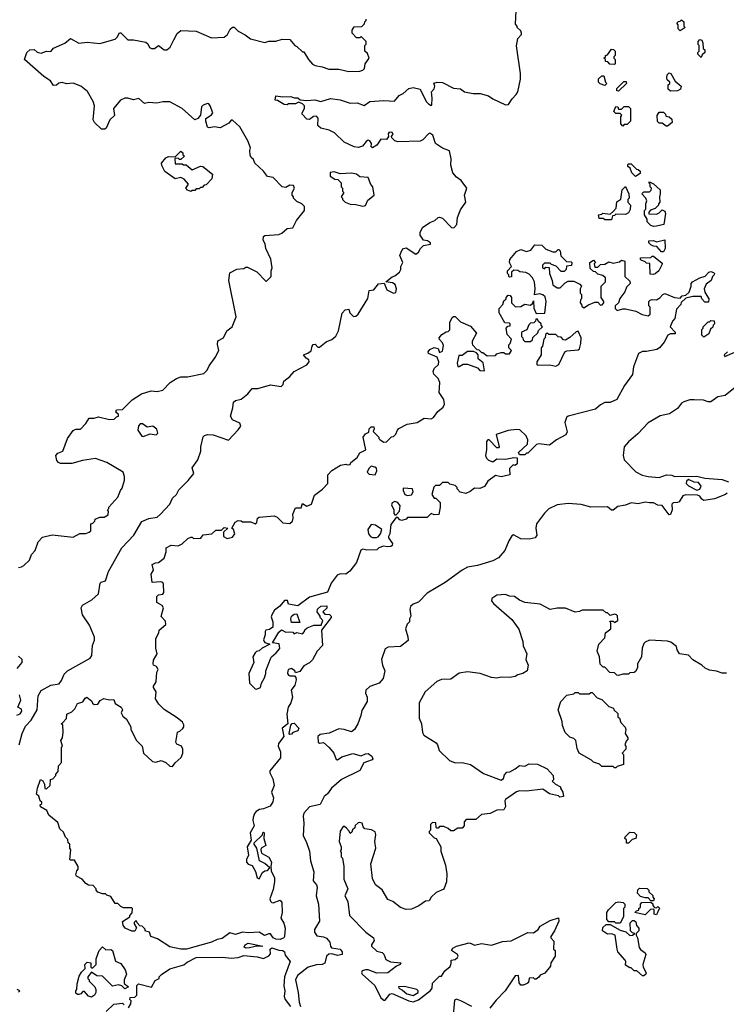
# Model space of a CAD drawing. Extents: x 1861455 to 2058065, y 200073 to 437907.
# Tile 376 of 574: x 1989342 to 1994395, y 321810 to 328851. Entities that reach past the tile are written whole.
import ezdxf

# ---------------------------------------------------------------- set-up
doc = ezdxf.new("R2010")
doc.units = 0

msp = doc.modelspace()

# ---------------------------------------------------------------- linework, layer by layer
at = {"layer": '0CON05XD'}
for points in [[(1992258.3, 327268.3), (1992230, 327275), (1992205, 327310), (1992205, 327330), (1992222.5, 327365), (1992275, 327400), (1992310, 327415), (1992333.9, 327436.1), (1992345, 327437.5), (1992365, 327432.5), (1992430, 327365), (1992447, 327363), (1992467.5, 327385), (1992473, 327437), (1992495, 327490), (1992531.2, 327545), (1992523.8, 327595), (1992538.8, 327645), (1992499.5, 327699.5), (1992465, 327723.8), (1992440, 327755), (1992425, 327810), (1992426.9, 327855), (1992415, 327913.8), (1992365, 327930.8), (1992315, 327966), (1992296.7, 328025), (1992275, 328038.9), (1992264.6, 328035.4), (1992225, 327992.5), (1992205, 327981.4), (1992045, 327976.8), (1992025, 327984.6), (1992003.8, 328005), (1992000, 328015), (1992012.5, 328035), (1992005, 328044), (1991985, 328045.7), (1991978, 328035), (1991980, 328015), (1991965.8, 327995), (1991925, 327996.5), (1991895, 327953.1), (1991865, 327934.3), (1991855, 327942.5), (1991857.1, 327965), (1991845.8, 327985), (1991835, 327989.4), (1991819.8, 327980.2), (1991794.3, 327945.7), (1991765, 327935.7), (1991735, 327941.9), (1991663.3, 327975), (1991592.3, 328042.3), (1991555, 328061.2), (1991496.1, 328076.1), (1991478.3, 328088.3), (1991473.3, 328095), (1991475.7, 328145.7), (1991465, 328160), (1991442.3, 328157.7), (1991415, 328136.7), (1991395, 328140), (1991362.5, 328175), (1991362.5, 328185), (1991380, 328215), (1991380, 328235), (1991365, 328250), (1991335, 328260), (1991315, 328250), (1991265, 328250), (1991255, 328242.5), (1991233, 328243), (1991185, 328272.5), (1991170, 328275), (1991173, 328307), (1991225, 328300), (1991281.7, 328301.7), (1991305, 328292.5), (1991331.7, 328291.7), (1991348.3, 328278.3), (1991395, 328272.5), (1991453, 328277), (1991496.4, 328266.4), (1991565, 328286.2), (1991635, 328276.7), (1991705, 328254.4), (1991755, 328256.7), (1991805, 328237.5), (1991845, 328266.2), (1991945, 328273.3), (1992021.7, 328268.3), (1992055, 328307.5), (1992085, 328323.8), (1992125, 328358), (1992155, 328366.2), (1992206.7, 328355), (1992248.8, 328265), (1992265, 328248.8), (1992285, 328237.5), (1992289.3, 328240.7), (1992290.5, 328289.5), (1992287.5, 328335), (1992305, 328356.7), (1992310.8, 328375), (1992304, 328396), (1992326.4, 328403.6), (1992365, 328401.2), (1992445, 328361.2), (1992495, 328356.7), (1992523.9, 328333.9), (1992585, 328323.1), (1992635, 328321.8), (1992695, 328307.1), (1992725, 328285.7), (1992815, 328241.2), (1992837.5, 328245), (1992862.5, 328285), (1992893.3, 328315), (1992903.8, 328335), (1992922.5, 328425), (1992923.3, 328465), (1992893.9, 328663.9), (1992903.3, 328716.7), (1992930, 328745), (1992930, 328755), (1992925, 328770), (1992900, 328795), (1992900, 328805), (1992888.3, 328818.3), (1992893.8, 328965)], [(1990766.7, 326485), (1990757, 326527), (1990760, 326555), (1990800, 326575), (1990822.5, 326625), (1990862.5, 326655), (1990890, 326725), (1990836.7, 326985), (1990845, 327040), (1990895, 327067.5), (1990945, 327072.5), (1990958.3, 327081.7), (1990971.7, 327081.7), (1991038.3, 327048.3), (1991101.7, 326981.7), (1991108.3, 326981.7), (1991140, 327015), (1991140, 327055), (1991147.5, 327075), (1991139.3, 327139.3), (1991102.5, 327215), (1991097, 327247), (1991082.5, 327275), (1991085, 327300), (1991095, 327306.7), (1991195.7, 327314.3), (1991217.5, 327325), (1991255, 327357.5), (1991295, 327362.5), (1991322.5, 327415), (1991380, 327485), (1991380, 327515), (1991360, 327535), (1991325, 327550), (1991300, 327575), (1991300, 327585), (1991290, 327595), (1991290, 327615), (1991307.5, 327645), (1991300, 327665), (1991273, 327667), (1991245, 327650), (1991220, 327655), (1991155, 327722.5), (1991115, 327730), (1991086.4, 327766.4), (1991023.6, 327823.6), (1991015, 327850), (1990997.5, 327865), (1990990.7, 327880.7), (1990987.5, 327915), (1990992.5, 327935), (1990973.8, 327983.8), (1990917.5, 328085), (1990865, 328132.5), (1990855, 328132.5), (1990838.3, 328111.7), (1990775, 328076.7), (1990735, 328083.3), (1990696.4, 328076.4), (1990685, 328082.5), (1990672.7, 328125), (1990674.5, 328145), (1990715, 328169.5), (1990723.8, 328185), (1990704.1, 328235), (1990695, 328248.2), (1990685, 328251.2), (1990655, 328240), (1990641.9, 328228.1), (1990635, 328168.8), (1990615, 328144), (1990595, 328133.8), (1990503.3, 328215), (1990415, 328263.3), (1990365, 328263.8), (1990323.9, 328253.9), (1990265, 328258.8), (1990235, 328252.5), (1990195, 328287.5), (1990155, 328277.5), (1990115, 328290), (1990095, 328290), (1990064.1, 328275.9), (1990014.3, 328215.7), (1990020, 328165), (1989987.5, 328135), (1989960, 328075), (1989951.7, 328068.3), (1989928.3, 328068.3), (1989877.5, 328115), (1989867.5, 328135), (1989876.7, 328235), (1989866.7, 328265), (1989826.4, 328336.4), (1989780, 328375), (1989725, 328396.7), (1989677, 328393), (1989645, 328402.5), (1989623.3, 328396.7), (1989605, 328382.5), (1989585, 328380), (1989563, 328413), (1989514.2, 328444.2), (1989377.5, 328565), (1989393.8, 328615), (1989415, 328634.2), (1989445, 328636.5), (1989468.5, 328618.5), (1989495, 328610.4), (1989535, 328625.8), (1989565, 328623.8), (1989585, 328646.2), (1989665, 328682), (1989705, 328716.2), (1989765, 328682), (1989825, 328689.2), (1989915, 328680.6), (1990025, 328711.1), (1990039.4, 328725), (1990055, 328756.7), (1990065, 328756.7), (1990115, 328706.7), (1990155, 328705.8), (1990245, 328689.2), (1990257.9, 328677.9), (1990271.2, 328651.2), (1990285, 328643.7), (1990306.9, 328645), (1990335, 328667.1), (1990375, 328635.3), (1990395, 328635.4), (1990418.5, 328655), (1990445, 328706.2), (1990468.3, 328751.7), (1990495, 328772.5), (1990605, 328767.5), (1990715, 328720), (1990805, 328726.7), (1990828.8, 328745), (1990847, 328783), (1990863, 328797), (1990875, 328797.5), (1990905, 328767.5), (1990955, 328742.5), (1990993.3, 328713.3), (1991095, 328687.5), (1991125, 328697.5), (1991175, 328697.5), (1991218.3, 328711.7), (1991275, 328710), (1991310, 328665), (1991325, 328660), (1991365, 328620), (1991375, 328620), (1991406.7, 328565), (1991435, 328532.5), (1991455, 328522.5), (1991505, 328513.8), (1991553, 328497), (1991625, 328496.7), (1991695, 328480), (1991775, 328482.5), (1991795, 328490), (1991808.3, 328501.7), (1991812.5, 328535), (1991840, 328575), (1991828.3, 328608.3), (1991810, 328625), (1991810, 328665), (1991820, 328675), (1991820, 328695), (1991785, 328730), (1991775, 328720), (1991751.7, 328721.7), (1991720, 328755), (1991720, 328775), (1991735, 328800), (1991788.3, 328801.7), (1991808.3, 328821.7), (1991810, 328835), (1991820, 328845), (1991820, 328855)], [(1994065, 328770), (1994050, 328785), (1994050, 328815), (1994040, 328825), (1994051.7, 328838.3), (1994065, 328840), (1994075, 328850), (1994090, 328835), (1994090, 328805), (1994100, 328795), (1994065, 328770)], [(1994215, 328580), (1994190, 328605), (1994190, 328615), (1994200, 328625), (1994200, 328665), (1994193, 328673), (1994192.5, 328695), (1994205, 328710), (1994220, 328705), (1994227.5, 328685), (1994230, 328645), (1994240, 328635), (1994240, 328615), (1994221.7, 328598.3), (1994215, 328580)], [(1993595, 328530), (1993561.7, 328531.7), (1993548.3, 328548.3), (1993531.7, 328551.7), (1993530, 328565), (1993520, 328575), (1993530, 328585), (1993530, 328595), (1993545, 328600), (1993575, 328640), (1993588.3, 328638.3), (1993600, 328625), (1993600, 328595), (1993590, 328585), (1993590, 328575), (1993600, 328565), (1993600, 328535), (1993595, 328530)], [(1993995, 328340), (1993980, 328355), (1993980, 328385), (1993990, 328395), (1993990, 328405), (1993971.7, 328421.7), (1993970, 328435), (1993973, 328457), (1993985, 328470), (1993997.5, 328465), (1994030, 328410), (1994072.5, 328375), (1994066.4, 328353.6), (1994045, 328342.5), (1993995, 328340)], [(1993525, 328380), (1993491.7, 328391.7), (1993480, 328405), (1993481.7, 328428.3), (1993505, 328450), (1993518.3, 328448.3), (1993530, 328405), (1993540, 328395), (1993525, 328380)], [(1993625, 328340), (1993611.7, 328341.7), (1993611.7, 328358.3), (1993661.7, 328408.3), (1993678.3, 328408.3), (1993680, 328395), (1993625, 328340)], [(1993655, 328090), (1993640, 328105), (1993640, 328155), (1993648.3, 328168.3), (1993635, 328180), (1993605, 328180), (1993590, 328195), (1993605, 328230), (1993618.3, 328228.3), (1993625, 328210), (1993645, 328210), (1993665, 328230), (1993695, 328230), (1993710, 328215), (1993710, 328125), (1993685, 328100), (1993665, 328100), (1993655, 328090)], [(1993975, 328090), (1993965, 328090), (1993935, 328110), (1993915, 328110), (1993901.7, 328121.7), (1993900, 328165), (1993915, 328190), (1993945, 328190), (1993960, 328175), (1993961.7, 328161.7), (1993986.7, 328156.7), (1994005, 328140), (1994006.7, 328115), (1993975, 328090)], [(1990565, 327622.5), (1990541.7, 327631.7), (1990530, 327645), (1990550, 327675), (1990519.3, 327709.3), (1990495, 327722.5), (1990453, 327713), (1990380, 327765), (1990358.3, 327808.3), (1990357.5, 327825), (1990387, 327863), (1990407, 327873), (1990455, 327870), (1990495, 327910), (1990508.3, 327898.3), (1990510, 327885), (1990520, 327875), (1990495, 327850), (1990485, 327850), (1990475, 327860), (1990451.7, 327858.3), (1990455, 327820), (1990505, 327820), (1990513, 327813), (1990531.7, 327811.7), (1990575, 327777.5), (1990635, 327802.5), (1990651.7, 327801.7), (1990720, 327745), (1990717, 327713), (1990675, 327670), (1990661.7, 327668.3), (1990648.3, 327651.7), (1990635, 327650), (1990625, 327640), (1990605, 327640), (1990595, 327630), (1990575, 327630), (1990565, 327622.5)], [(1991795, 327517.5), (1991815, 327522.5), (1991830.7, 327559.3), (1991877.5, 327595), (1991867.5, 327655), (1991853, 327673), (1991833, 327723), (1991775, 327727.5), (1991750, 327745), (1991715, 327752.5), (1991635, 327747.5), (1991591.7, 327761.7), (1991561.7, 327758.3), (1991561.7, 327731.7), (1991595, 327710), (1991618.3, 327708.3), (1991640, 327685), (1991640, 327655), (1991650, 327645), (1991650, 327625), (1991660, 327615), (1991640, 327585), (1991650, 327575), (1991650, 327565), (1991670, 327545), (1991705, 327532.5), (1991745, 327530), (1991795, 327517.5)], [(1993745, 327730), (1993720, 327755), (1993708.3, 327788.3), (1993691.7, 327801.7), (1993690, 327815), (1993695, 327820), (1993715, 327820), (1993751.7, 327781.7), (1993765, 327780), (1993778.3, 327768.3), (1993778.3, 327751.7), (1993745, 327730)], [(1993575, 327420), (1993525, 327420), (1993515, 327430), (1993485, 327430), (1993480, 327455), (1993505, 327460), (1993512.5, 327467.5), (1993565, 327460), (1993588.3, 327481.7), (1993607, 327503), (1993613, 327547), (1993641.7, 327568.3), (1993651.2, 327635), (1993675, 327657.5), (1993697.5, 327605), (1993700, 327575), (1993690, 327565), (1993690, 327545), (1993710, 327525), (1993707, 327493), (1993695, 327470), (1993675, 327457.5), (1993605, 327460), (1993595, 327450), (1993581.7, 327448.3), (1993575, 327420)], [(1993875, 327372.5), (1993855, 327380), (1993830, 327405), (1993830, 327425), (1993810, 327455), (1993810, 327485), (1993820, 327495), (1993820, 327535), (1993827.5, 327555), (1993820, 327575), (1993790, 327605), (1993805, 327620), (1993845, 327620), (1993858.3, 327631.7), (1993860, 327645), (1993850, 327655), (1993850, 327675), (1993840, 327685), (1993845, 327690), (1993875, 327677.5), (1993922.5, 327635), (1993922.5, 327605), (1993917, 327583), (1993920, 327545), (1993910, 327535), (1993910, 327525), (1993885, 327500), (1993851.7, 327488.3), (1993840, 327475), (1993841.7, 327461.7), (1993895, 327460), (1993915, 327470), (1993935, 327490), (1993955, 327482.5), (1993960, 327465), (1993947.5, 327385), (1993895, 327373.8), (1993875, 327372.5)], [(1989338.9, 323665), (1989359.2, 323745), (1989385, 323798.1), (1989425, 323841.9), (1989468.5, 323915), (1989475.6, 324015), (1989495, 324053.3), (1989565, 324092.5), (1989625, 324101.2), (1989642, 324125), (1989660.3, 324169.7), (1989684, 324195), (1989847.5, 324285), (1989857.5, 324305), (1989863.3, 324375), (1989876.4, 324413.6), (1989876.7, 324435), (1989840.7, 324520.7), (1989791.2, 324595), (1989782.5, 324645), (1989792.5, 324665), (1989857.6, 324702.4), (1989905.7, 324745), (1989918.8, 324821.2), (1989925, 324828.8), (1989955, 324837.5), (1989977.1, 324905), (1990071.9, 325075), (1990157.8, 325165), (1990215, 325262.2), (1990265, 325284.5), (1990325, 325294.3), (1990349.2, 325315), (1990416.2, 325385), (1990435, 325430), (1990462.5, 325455), (1990481.2, 325488.8), (1990547.5, 325555), (1990587.5, 325605), (1990576.7, 325645), (1990616.1, 325703.9), (1990638.8, 325765), (1990638, 325795), (1990655, 325867.5), (1990665, 325877.5), (1990685, 325883.3), (1990725, 325881.2), (1990835, 325843.3), (1990905, 325916.7), (1990923.3, 325945), (1990917.5, 325965), (1990865, 325990), (1990850, 326015), (1990867.5, 326075), (1990870, 326115), (1990885, 326127.5), (1990925, 326137.5), (1990973.9, 326176.1), (1991005, 326212.5), (1991045, 326213.3), (1991135, 326240), (1991211.7, 326228.3), (1991227, 326243), (1991230, 326265), (1991275, 326300), (1991305, 326333.8), (1991395, 326383.3), (1991412.5, 326405), (1991409.3, 326419.3), (1991390.7, 326430.7), (1991372.5, 326455), (1991403.8, 326466.2), (1991426.4, 326483.6), (1991433, 326517), (1991441.7, 326528.3), (1991455, 326530), (1991475, 326510), (1991485, 326510), (1991533, 326547), (1991575, 326562.5), (1991603, 326587), (1991622.5, 326625), (1991648.3, 326751.7), (1991670, 326775), (1991695, 326780), (1991702.5, 326755), (1991728.3, 326728.3), (1991745, 326730), (1991763.3, 326745), (1991832.5, 326857.5), (1991840, 326915), (1991875, 326920), (1991908.3, 326961.7), (1991947.5, 326967.5), (1991968.5, 326918.5), (1992014.1, 326895.9), (1992031.4, 326898.6), (1992037.8, 326925), (1992027.9, 326957.9), (1992009.1, 326969.1), (1991960, 326975), (1992005, 327012.5), (1992025, 327020), (1992057.5, 327045), (1992067.5, 327065), (1992067.5, 327085), (1992082.5, 327115), (1992060, 327165), (1992075, 327200), (1992086, 327214), (1992105, 327220), (1992175, 327173.8), (1992195, 327187.5), (1992207.5, 327215), (1992230, 327235), (1992280, 327245), (1992280, 327255), (1992258.3, 327268.3)], [(1993945, 327190), (1993931.7, 327191.7), (1993898.3, 327228.3), (1993875, 327230), (1993855, 327240), (1993840, 327255), (1993841.7, 327268.3), (1993875, 327272.5), (1993895, 327262.5), (1993956.1, 327276.1), (1993957.5, 327215), (1993945, 327190)], [(1990535, 322203.6), (1990494, 322204), (1990415, 322221.4), (1990327, 322277), (1990280, 322295), (1990270, 322325), (1990241.7, 322331.7), (1990238.3, 322348.3), (1990218.3, 322368.3), (1990201.7, 322371.7), (1990181.7, 322391.7), (1990175, 322410), (1990160, 322395), (1990160, 322385), (1990177.5, 322357.5), (1990165, 322332.5), (1990145, 322332), (1990096.7, 322355), (1990081.2, 322375), (1990078.3, 322401.7), (1990130, 322435), (1990130, 322445), (1990147, 322463), (1990150, 322495), (1990145, 322500), (1990085, 322500), (1990065, 322510), (1990045, 322530), (1990025, 322530), (1989995, 322580), (1989965, 322590), (1989955, 322600), (1989935, 322600), (1989901.7, 322611.7), (1989890, 322625), (1989890, 322635), (1989868.3, 322658.3), (1989835, 322662.5), (1989815, 322672.5), (1989790, 322705), (1989747.5, 322725), (1989743.6, 322736.4), (1989750, 322765), (1989760, 322775), (1989760, 322795), (1989735, 322840), (1989705, 322840), (1989700, 322845), (1989707.5, 322915), (1989700, 322925), (1989700, 322955), (1989690, 322965), (1989687, 322987), (1989670, 323005), (1989655, 323040), (1989630, 323065), (1989615, 323110), (1989551.7, 323161.7), (1989536.4, 323196.4), (1989491.7, 323221.7), (1989490, 323235), (1989500, 323245), (1989500, 323255), (1989490, 323265), (1989478.3, 323298.3), (1989463.3, 323313.3), (1989470, 323355), (1989491.7, 323418.3), (1989508.3, 323408.3), (1989520, 323385), (1989521.7, 323351.7), (1989535, 323350), (1989560, 323375), (1989561.7, 323418.3), (1989578.3, 323421.7), (1989600, 323445), (1989600, 323455), (1989617.5, 323475), (1989620, 323515), (1989641.7, 323538.3), (1989642.5, 323645), (1989647.5, 323655), (1989637.5, 323695), (1989647.5, 323715), (1989652.5, 323755), (1989650, 323805), (1989640, 323815), (1989650, 323825), (1989677, 323853), (1989680, 323885), (1989715, 323900), (1989737, 323923), (1989755, 323960), (1989795, 323972.5), (1989810.7, 323999.3), (1989823, 324007), (1989858.3, 323978.3), (1989863, 323963), (1989875, 323952.5), (1989900, 323955), (1989917, 323983), (1989943, 323997), (1989985, 323987.5), (1990015, 323990), (1990025, 323960), (1990067.5, 323935), (1990076.7, 323915), (1990067.5, 323895), (1990079.3, 323869.3), (1990105, 323847.5), (1990137.5, 323795), (1990137.5, 323775), (1990177.5, 323695), (1990217.5, 323655), (1990227.5, 323605), (1990292.5, 323545), (1990315, 323541.2), (1990355, 323552.5), (1990388.3, 323538.3), (1990415, 323512.5), (1990435, 323510), (1990453.6, 323536.4), (1990497.5, 323575), (1990510, 323605), (1990510, 323635), (1990500, 323655), (1990465, 323670), (1990460, 323685), (1990470, 323755), (1990488.3, 323761.7), (1990508.3, 323781.7), (1990517, 323793), (1990517, 323807), (1990506.4, 323826.4), (1990469.3, 323859.3), (1990375, 323917.5), (1990337.5, 323955), (1990313, 323993), (1990317.5, 324045), (1990300, 324075), (1990300, 324085), (1990317.5, 324115), (1990322.5, 324185), (1990332.5, 324205), (1990320, 324225), (1990300, 324235), (1990297.5, 324245), (1990298.3, 324271.7), (1990326.2, 324315), (1990316.4, 324356.4), (1990316.7, 324425), (1990337.5, 324465), (1990340, 324485), (1990387.5, 324525), (1990385, 324550), (1990353, 324583), (1990370.6, 324645), (1990361.7, 324661.7), (1990323.9, 324683.9), (1990322.5, 324725), (1990335, 324737.5), (1990365, 324743.3), (1990374, 324755), (1990370.8, 324815), (1990365, 324826.7), (1990351.7, 324831.7), (1990290, 324825), (1990282.5, 324885), (1990300, 324915), (1990290, 324955), (1990313, 324967), (1990335, 324970), (1990375, 325000), (1990390, 325045), (1990390, 325075), (1990425, 325092.5), (1990475, 325087.5), (1990505, 325102.5), (1990545, 325140), (1990565, 325150), (1990575, 325150), (1990585, 325140), (1990637, 325143), (1990655, 325167.5), (1990717, 325173), (1990745, 325200), (1990785, 325200), (1990805, 325220), (1990830, 325215), (1990800, 325185), (1990800, 325155), (1990825, 325140), (1990865, 325150), (1990880, 325175), (1990870, 325205), (1990860, 325215), (1990883.6, 325256.4), (1990905, 325270), (1990927, 325267), (1990935, 325260), (1990995, 325260), (1991025, 325244.3), (1991038, 325255), (1991042.5, 325285), (1991055, 325293.3), (1991163, 325303), (1991183, 325293), (1991225, 325252.5), (1991275, 325247.5), (1991293.3, 325265), (1991298.8, 325285), (1991296.2, 325315), (1991315, 325360), (1991355, 325360), (1991365, 325390), (1991395, 325372.5), (1991430, 325385), (1991449.3, 325450.7), (1991507, 325493), (1991546.2, 325535), (1991546.7, 325595), (1991575, 325626.2), (1991635.9, 325664.1), (1991675, 325672.5), (1991685, 325667.5), (1991705, 325670), (1991710, 325685), (1991755, 325720), (1991775, 325752.5), (1991816.4, 325773.6), (1991797.5, 325865), (1991815, 325890), (1991838.3, 325901.7), (1991840, 325925), (1991855, 325940), (1991875, 325940), (1991877.5, 325925), (1991870, 325905), (1991910, 325865), (1991910, 325855), (1991920, 325845), (1991945, 325830), (1991965, 325832.5), (1992001.7, 325868.3), (1992015, 325870), (1992033, 325887), (1992043.9, 325916.1), (1992053.9, 325926.1), (1992112.5, 325957.5), (1992185, 325971.2), (1992235, 326000), (1992285, 325997.5), (1992300, 326005), (1992332, 326048), (1992370.5, 326079.5), (1992378.8, 326101.2), (1992376, 326135), (1992342.5, 326185), (1992347.5, 326255), (1992334.2, 326285), (1992304, 326315), (1992298, 326335), (1992305, 326356.7), (1992337.5, 326385), (1992340, 326405), (1992326.4, 326436.4), (1992265, 326462.5), (1992263.3, 326475), (1992275, 326492.5), (1992305, 326507.5), (1992335, 326500), (1992345, 326470), (1992365, 326480), (1992371.7, 326521.7), (1992365, 326540), (1992343, 326563), (1992342.5, 326575), (1992360.7, 326599.3), (1992391.7, 326618.3), (1992405, 326620), (1992418.3, 326631.7), (1992417.5, 326685), (1992435, 326720), (1992445, 326727.5), (1992457, 326727), (1992495, 326690), (1992565, 326660), (1992608.3, 326608.3), (1992578.3, 326551.7), (1992577.5, 326535), (1992580, 326525), (1992611.7, 326491.7), (1992625, 326490), (1992645, 326470), (1992655, 326470), (1992685, 326447.5), (1992745, 326450), (1992755, 326460), (1992785, 326470), (1992805, 326470), (1992815, 326460), (1992845, 326460), (1992860, 326485), (1992840, 326505), (1992840, 326525), (1992850, 326535), (1992860, 326565), (1992828.3, 326598.3), (1992820, 326645), (1992831.7, 326658.3), (1992848.3, 326661.7), (1992850, 326675), (1992845, 326680), (1992811.7, 326681.7), (1992770, 326755), (1992770, 326785), (1992797, 326813), (1992805, 326840), (1992820, 326855), (1992820, 326865), (1992835, 326880), (1992848.3, 326878.3), (1992860, 326865), (1992860, 326825), (1992888.3, 326798.3), (1992925, 326800), (1992955, 326817.5), (1992995, 326810), (1993008.3, 326821.7), (1993015, 326840), (1993018.3, 326788.3), (1993035, 326750), (1993098.3, 326751.7), (1993105.7, 326835), (1993098.9, 326868.9), (1993083.4, 326883.4), (1993060.8, 326889.2), (1993022.5, 326882.5), (1993027.5, 326925), (1993022.5, 326975), (1993010, 327005), (1992985, 327030), (1992961.7, 327041.7), (1992918.3, 327048.3), (1992905, 327057.5), (1992875, 327060), (1992860, 327045), (1992858.3, 327011.7), (1992845, 327010), (1992840, 327015), (1992840, 327025), (1992830, 327035), (1992830, 327055), (1992860, 327085), (1992843.6, 327113.6), (1992847.5, 327135), (1992895, 327192.5), (1992925, 327206.7), (1992965, 327192.5), (1992997, 327203), (1993025, 327240), (1993075, 327237.5), (1993105, 327210), (1993155, 327190), (1993175, 327190), (1993191.7, 327208.3), (1993198.3, 327208.3), (1993207, 327197), (1993211.7, 327161.7), (1993251.7, 327121.7), (1993285, 327120), (1993290, 327115), (1993288.3, 327091.7), (1993251.7, 327088.3), (1993250, 327065), (1993235, 327050), (1993215, 327050), (1993178.3, 327088.3), (1993145, 327100), (1993135, 327110), (1993095, 327110), (1993080, 327095), (1993080, 327075), (1993095, 327070), (1993105, 327080), (1993128.3, 327078.3), (1993131.2, 327035), (1993150, 326985), (1993153.3, 326955), (1993185, 326932.5), (1993207, 326933), (1993241.7, 326968.3), (1993265, 326980), (1993305, 326980), (1993348.3, 326958.3), (1993360, 326945), (1993350, 326925), (1993350, 326895), (1993360, 326885), (1993360, 326855), (1993353, 326847), (1993350, 326825), (1993360, 326815), (1993361.7, 326801.7), (1993375, 326790), (1993408.3, 326811.7), (1993455, 326830), (1993475, 326830), (1993495, 326810), (1993508.3, 326811.7), (1993520, 326825), (1993520, 326835), (1993500, 326865), (1993500, 326945), (1993530, 326975), (1993530, 327005), (1993511.7, 327021.7), (1993475, 327030), (1993458.3, 327048.3), (1993445, 327050), (1993421.7, 327071.7), (1993420, 327115), (1993445, 327130), (1993460, 327115), (1993450, 327105), (1993455, 327080), (1993475, 327080), (1993495, 327100), (1993527, 327103), (1993555, 327120), (1993585, 327110), (1993631.7, 327118.3), (1993645, 327130), (1993670, 327125), (1993670, 327015), (1993705, 326980), (1993707.5, 326965), (1993681.7, 326938.3), (1993670, 326905), (1993633.9, 326856.1), (1993623, 326827), (1993600, 326805), (1993600, 326785), (1993615, 326770), (1993655, 326782.5), (1993675, 326782.5), (1993747, 326767), (1993793, 326743), (1993835, 326732.5), (1993850, 326745), (1993850, 326795), (1993840, 326805), (1993840, 326835), (1993850, 326845), (1993865, 326850), (1993895, 326847.5), (1993919.3, 326860.7), (1993940, 326885), (1993955, 326892.5), (1994023.8, 326863.8)], [(1993875, 327027.5), (1993850.7, 327030.7), (1993848.3, 327108.3), (1993825, 327110), (1993815, 327120), (1993785, 327130), (1993780, 327135), (1993781.7, 327148.3), (1993855, 327150), (1993865, 327160), (1993875, 327160), (1993935, 327110), (1993937, 327103), (1993912.5, 327055), (1993885, 327032.5), (1993875, 327027.5)], [(1994023.8, 326863.8), (1994065, 326860), (1994080, 326875), (1994105, 326880), (1994128.3, 326901.7), (1994143.3, 326945), (1994143.8, 326965), (1994153.8, 326975), (1994205, 327004), (1994242.5, 327017.5), (1994270, 327045), (1994285, 327048.8), (1994303, 327043), (1994310, 327035), (1994307.5, 327025), (1994296.4, 327013.6), (1994286.7, 326985), (1994250.9, 326959.1), (1994237.1, 326925), (1994241.2, 326901.2), (1994270, 326855), (1994268.3, 326831.7), (1994241.7, 326831.7), (1994220, 326855), (1994215, 326870), (1994155, 326870), (1994105, 326860), (1994071.7, 326828.3), (1994070, 326815), (1994038.3, 326781.7), (1994027, 326713), (1994010, 326695), (1993992.5, 326655), (1994030, 326615), (1994030, 326605), (1993995, 326603.3), (1993976.1, 326593.9), (1993950, 326545), (1993915.9, 326504.1), (1993897.7, 326492.3), (1993825, 326477.5), (1993795, 326477.5), (1993767, 326463), (1993732.1, 326367.9), (1993725, 326312.5), (1993667.5, 326235), (1993612.5, 326135), (1993565, 326113.3), (1993525, 326112.5), (1993495, 326097.5), (1993460, 326065), (1993265, 326016), (1993251.2, 326005), (1993239.3, 325970.7), (1993257, 325903), (1993248.3, 325881.7), (1993180, 325845), (1993131.7, 325808.3), (1993055, 325816.7), (1993038.3, 325811.7), (1992975, 325750), (1992965, 325750), (1992955, 325740), (1992915, 325740), (1992910, 325755), (1992972.5, 325815), (1992976.7, 325845), (1992963.3, 325875), (1992917.3, 325917.3), (1992895, 325920), (1992835, 325912), (1992750, 325885), (1992770, 325795), (1992765, 325790), (1992755, 325790), (1992700, 325845), (1992690, 325845), (1992680, 325835), (1992680, 325775), (1992672.5, 325735), (1992680, 325715), (1992695, 325700), (1992725, 325690), (1992755, 325710), (1992815, 325707.5), (1992875, 325720), (1992898.3, 325718.3), (1992900, 325675), (1992885, 325662.5), (1992871.7, 325668.3), (1992845, 325640), (1992846.7, 325595), (1992785, 325582.5), (1992745, 325590), (1992690, 325550), (1992665, 325512.5), (1992631.7, 325498.3), (1992595, 325500), (1992563.6, 325476.4), (1992533, 325463), (1992493, 325473), (1992470, 325495), (1992470, 325505), (1992455, 325520), (1992418.3, 325528.3), (1992405, 325540), (1992365, 325540), (1992345, 325520), (1992315, 325520), (1992303, 325507), (1992290, 325455), (1992305, 325430), (1992318.3, 325428.3), (1992348.3, 325398.3), (1992350, 325365), (1992338.3, 325311.7), (1992305, 325310), (1992285, 325320), (1992280, 325315), (1992255, 325290), (1992115, 325290), (1992105, 325280), (1992075, 325270), (1992060, 325275), (1992045, 325290), (1992035, 325290), (1991995, 325240), (1991990, 325175), (1991980, 325155), (1991980, 325145), (1992007.5, 325105), (1992005, 325090), (1991997, 325083), (1991975, 325080), (1991943.3, 325086.7), (1991910, 325075), (1991895, 325060), (1991825, 325057.5), (1991795, 325063.3), (1991781.7, 325058.3), (1991750.7, 324969.3), (1991704.1, 324905.9), (1991675, 324886.2), (1991635, 324887.5), (1991612.4, 324877.6), (1991569.7, 324820.3), (1991542.5, 324757.5), (1991415, 324720.6), (1991331.7, 324658.3), (1991265, 324670), (1991256.4, 324696.4), (1991235, 324696.7), (1991202.7, 324657.3), (1991165, 324628.8), (1991144.2, 324595), (1991141.2, 324581.2), (1991152, 324545), (1991152.7, 324507.3), (1991129.1, 324490.9), (1991102.5, 324485), (1991097.5, 324475), (1991098.3, 324451.7), (1991086.7, 324415), (1991090, 324405), (1991096.4, 324396.4), (1991130, 324385), (1991075, 324357.5), (1991055, 324337.5), (1991035, 324332.5), (1991025, 324322.5), (1991010, 324295), (1991017.5, 324255), (1991005, 324227.5), (1990980, 324175), (1990986.7, 324105), (1991026.1, 324066.1), (1991035, 324063.3), (1991063.9, 324076.1), (1991071.2, 324105), (1991093.8, 324145), (1991103.3, 324175), (1991102.5, 324195), (1991135, 324280), (1991142.5, 324295), (1991176.7, 324323.3), (1991202.5, 324355), (1991198.3, 324388.3), (1991150, 324395), (1991195, 324470), (1991215, 324487.5), (1991245, 324470), (1991275, 324472.5), (1991295, 324470), (1991305, 324460), (1991325, 324467.5), (1991365, 324460), (1991380, 324475), (1991381.7, 324488.3), (1991398.3, 324501.7), (1991445, 324520), (1991498.3, 324521.7), (1991510, 324555), (1991490, 324575), (1991490, 324585), (1991470, 324615), (1991472.5, 324635), (1991495, 324657.5), (1991538.3, 324658.3), (1991538.3, 324641.7), (1991510, 324615), (1991525, 324600), (1991558.3, 324598.3), (1991570, 324585), (1991570, 324575), (1991500, 324485), (1991507.5, 324375), (1991470, 324335), (1991435, 324272.5), (1991415, 324252.5), (1991375, 324230), (1991345, 324190), (1991315, 324180), (1991310, 324195), (1991285, 324210), (1991265, 324203.3), (1991258.8, 324195), (1991256.4, 324176.4), (1991263.6, 324163.6), (1991275, 324157.5), (1991308.3, 324158.3), (1991317, 324147), (1991318.8, 324128.8), (1991308.8, 324091.2), (1991282.5, 324055), (1991292.5, 324005), (1991280, 323965), (1991262.5, 323935), (1991252.5, 323885), (1991260, 323815), (1991220, 323785), (1991230, 323725), (1991193.3, 323675), (1991190, 323655), (1991207.5, 323615), (1991207, 323573), (1991130.7, 323479.3), (1991130, 323465), (1991152, 323422), (1991162, 323375), (1991142.7, 323327.3), (1991156, 323285), (1991152.1, 323257.9), (1991132.8, 323227.2), (1991085, 323207.1), (1991057.4, 323202.6), (1991032.6, 323187.4), (1991020.9, 323175), (1991012.2, 323145), (1991010, 323125), (1991018.8, 323085), (1990990, 323035), (1990996.7, 322983.3), (1990970, 322935), (1990978.8, 322875), (1990964.2, 322845), (1990964.2, 322825), (1990975, 322812), (1991005, 322802.5), (1991028.6, 322758.6), (1991040, 322715), (1991055, 322707.5), (1991078.3, 322751.7), (1991095, 322763.3), (1991115, 322767.5), (1991130, 322785), (1991095, 322816.2), (1991056.7, 322835), (1991037, 322927), (1991020, 322955), (1991020, 322965), (1991078.3, 323021.7), (1991080, 323035), (1991085, 323040), (1991090, 323035), (1991087.5, 322995), (1991102.5, 322945), (1991070, 322925), (1991067.5, 322915), (1991070.7, 322890.7), (1991125, 322862.5), (1991143.3, 322825), (1991137.5, 322795), (1991140, 322765), (1991163.8, 322715), (1991163.9, 322686.1), (1991155, 322630), (1991132, 322565), (1991136, 322546), (1991145, 322538.8), (1991155, 322536.2), (1991205, 322553.3), (1991217.3, 322537.3), (1991218.8, 322465), (1991210, 322425), (1991230.3, 322390.3), (1991240.8, 322355), (1991235.7, 322295), (1991230, 322285), (1991205, 322274.1), (1991175, 322276.2), (1991153.8, 322283.8), (1991135, 322312.9), (1991125, 322314.4), (1991091.7, 322301.7), (1991055, 322325.3), (1990975, 322319.7), (1990935, 322325.8), (1990885, 322309.5), (1990845, 322321.7), (1990789.4, 322280.6), (1990755, 322272.4), (1990715, 322252.9), (1990535, 322203.6)], [(1992995, 326550), (1993008.3, 326561.7), (1993011.7, 326578.3), (1993048.3, 326611.7), (1993051.7, 326628.3), (1993080, 326655), (1993070, 326665), (1993070, 326675), (1993051.7, 326691.7), (1993045, 326710), (1993031.7, 326708.3), (1993030, 326695), (1993018.3, 326681.7), (1992995, 326680), (1992981.7, 326668.3), (1992968.3, 326631.7), (1992930, 326615), (1992930, 326585), (1992940, 326575), (1992941.7, 326561.7), (1992955, 326550), (1992995, 326550)], [(1994235, 326580), (1994220, 326595), (1994220, 326635), (1994230, 326645), (1994230, 326655), (1994265, 326690), (1994275, 326690), (1994285, 326700), (1994308.3, 326698.3), (1994310, 326675), (1994300, 326665), (1994298.3, 326651.7), (1994281.7, 326638.3), (1994270, 326605), (1994235, 326580)], [(1993175, 326372.5), (1993197.5, 326385), (1993240, 326475), (1993255, 326482.5), (1993335, 326490), (1993345, 326496.7), (1993355.5, 326535), (1993356.2, 326575), (1993335, 326622.5), (1993321.7, 326618.3), (1993275, 326577.5), (1993245, 326560), (1993231.7, 326561.7), (1993215, 326580), (1993191.7, 326581.7), (1993175, 326600), (1993125, 326600), (1993115, 326610), (1993101.7, 326598.3), (1993100, 326575), (1993090, 326565), (1993080, 326515), (1993070, 326505), (1993070, 326455), (1993040, 326405), (1993040, 326385), (1993045, 326380), (1993133, 326383), (1993175, 326372.5)], [(1989335, 324933.3), (1989355, 324937.5), (1989373, 324947), (1989412.5, 324985), (1989427.5, 325025), (1989452.5, 325055), (1989473.9, 325116.1), (1989505, 325150), (1989575, 325166.7), (1989725, 325150), (1989773, 325177), (1989815, 325177.5), (1989840, 325185), (1989850, 325195), (1989850, 325245), (1989865, 325250), (1989880, 325265), (1989881.7, 325278.3), (1989915, 325292.5), (1989947, 325293), (1989975, 325310), (1989977.5, 325335), (1989970, 325345), (1989980, 325355), (1989980, 325365), (1990043, 325437), (1990062.5, 325485), (1990075, 325500), (1990093, 325557), (1990092.5, 325585), (1990082.5, 325615), (1989965, 325683.3), (1989885, 325712.5), (1989790.7, 325699.3), (1989715, 325677.5), (1989635, 325677.5), (1989620, 325685), (1989608.3, 325698.3), (1989600, 325735), (1989615, 325750), (1989650, 325765), (1989684.2, 325855.8), (1989725, 325912.5), (1989745, 325922.5), (1989776.4, 325923.6), (1989816.4, 325963.6), (1989838.3, 326001.7), (1989875, 326000), (1989905, 326010), (1989985, 325992.5), (1990017, 325993), (1990035, 326010), (1990050, 326015), (1990048.3, 326028.3), (1990030, 326045), (1990035, 326060), (1990077, 326063), (1990147, 326133), (1990214.1, 326175.9), (1990282.3, 326197.7), (1990325, 326192), (1990365, 326201.2), (1990417.5, 326255), (1990464.1, 326285.9), (1990495, 326296.7), (1990543, 326297), (1990658.3, 326321.7), (1990683.3, 326345), (1990696.2, 326375), (1990740, 326435), (1990766.7, 326485)], [(1992665, 326340), (1992657, 326397), (1992620, 326425), (1992620, 326455), (1992608.3, 326468.3), (1992587.5, 326477.5), (1992545, 326477.5), (1992505, 326450), (1992481.7, 326448.3), (1992470, 326395), (1992475, 326370), (1992485, 326370), (1992513, 326387), (1992545, 326387.5), (1992615, 326360), (1992633, 326343), (1992665, 326340)], [(1994403.8, 326476.2), (1994380, 326455), (1994385, 326442.5), (1994455, 326472.5)], [(1994485, 326242.5), (1994386.1, 326163.9), (1994335, 326152.5), (1994285, 326117.5), (1994265, 326117.5), (1994230.7, 326129.3), (1994165, 326132.5), (1994135, 326132.5), (1994091.7, 326118.3), (1994075, 326107.5), (1994045, 326070), (1993988.3, 326031.7), (1993922.3, 326017.7), (1993835, 325968.8), (1993761.4, 325888.6), (1993695, 325832.5), (1993664.2, 325795), (1993656.7, 325735), (1993663.9, 325703.9), (1993748.3, 325618.3), (1993794.2, 325594.2), (1993835, 325584.2), (1993915, 325577.5), (1993966.4, 325596.4), (1994005, 325592.5), (1994025, 325583.3), (1994185, 325586.2), (1994241.7, 325571.7), (1994365, 325563.3), (1994410, 325545)], [(1990225, 325870), (1990275, 325890), (1990317.9, 325882.1), (1990329.2, 325895), (1990323.4, 325923.4), (1990295, 325944.3), (1990255, 325936.7), (1990221.7, 325961.7), (1990205, 325960), (1990193, 325947), (1990186.7, 325915), (1990215, 325872.5), (1990225, 325870)], [(1991885, 325596.7), (1991896, 325625), (1991892.5, 325642.5), (1991881.7, 325651.7), (1991855, 325657.5), (1991837.7, 325642.3), (1991826.2, 325615), (1991841.2, 325601.2), (1991885, 325596.7)], [(1994185, 325485.6), (1994205, 325494), (1994214.4, 325515), (1994195, 325542), (1994165, 325543.8), (1994125, 325562.5), (1994109.3, 325550.7), (1994108.8, 325535), (1994125, 325516.2), (1994185, 325485.6)], [(1994400, 325465), (1994390, 325455), (1994310, 325425), (1994235, 325413.3), (1994220.7, 325420.7), (1994205, 325442.5), (1994189.3, 325449.3), (1994105, 325453.3), (1994084.1, 325445.9), (1994058, 325402), (1994045, 325398), (1994015, 325396.4), (1994004.1, 325385.9), (1994007.1, 325345), (1993995, 325313.3), (1993985, 325308.8), (1993936.5, 325376.5), (1993905, 325378.1), (1993875, 325396.7), (1993845, 325394.6), (1993815, 325401.1), (1993765, 325389.4), (1993715, 325395.7), (1993675, 325380), (1993620.3, 325369.7), (1993585, 325343.8), (1993575, 325343.3), (1993545, 325366.2), (1993425, 325364), (1993356.4, 325383.6), (1993265, 325390), (1993185, 325381.2), (1993126.1, 325353.9), (1993095, 325322.5), (1993037.5, 325245), (1993033.3, 325215), (1993040, 325165), (1993027.5, 325145), (1992985, 325136.7), (1992925, 325137.5), (1992873, 325167), (1992860.7, 325159.3), (1992840, 325125), (1992811.2, 325055), (1992765, 325002), (1992725, 324982), (1992615, 324946.7), (1992545, 324936.2), (1992506.7, 324915), (1992385, 324826.2), (1992255, 324749.4), (1992195, 324685.8), (1992155, 324670), (1992137.5, 324655), (1992132.5, 324635), (1992140, 324585), (1992130, 324565), (1992130, 324545), (1992111.7, 324528.3), (1992100, 324495), (1992118.3, 324438.3), (1992119.5, 324410.5), (1992065, 324368), (1991976.4, 324363.6), (1991955, 324352.5), (1991928.8, 324275), (1991936.7, 324235), (1991953.9, 324193.9), (1991941.7, 324138.3), (1991913.2, 324106.8), (1991845, 324081.5), (1991817.5, 324055), (1991814.4, 324035), (1991827.1, 324005), (1991828, 323975), (1991788.3, 323911.7), (1991781.9, 323875), (1991760, 323815), (1991736, 323774), (1991715, 323757.5), (1991663.3, 323775), (1991625, 323778.6), (1991555, 323748), (1991491.2, 323738.8), (1991473.8, 323725), (1991477.5, 323685), (1991485, 323677.5), (1991515, 323682.9), (1991555.8, 323645.8), (1991587.5, 323605), (1991605, 323560), (1991615, 323558.8), (1991645, 323579.2), (1991725, 323604), (1991785, 323586.7), (1991815, 323601.2), (1991835, 323603.8), (1991860, 323585), (1991867.5, 323565), (1991863, 323557), (1991803.8, 323536.2), (1991775, 323480.8), (1991643, 323417), (1991572.9, 323355), (1991543.1, 323315), (1991519.4, 323295), (1991491.9, 323238.1), (1991415, 323220.8), (1991374.6, 323175.4), (1991368.5, 323155), (1991374.3, 323105), (1991370, 323015), (1991391.2, 322975), (1991414, 322905), (1991421.1, 322835), (1991446.1, 322756.1), (1991441.9, 322691.9), (1991464.3, 322665), (1991468.2, 322648.2)], [(1992115, 325447.5), (1992145, 325453.3), (1992156.2, 325475), (1992150, 325495), (1992085, 325500), (1992083.3, 325485), (1992095.7, 325455.7), (1992115, 325447.5)], [(1992035, 325310), (1992057.5, 325335), (1992063.6, 325373.6), (1992047.3, 325397.3), (1992025, 325404), (1992006.2, 325395), (1992001.2, 325381.2), (1992017.5, 325345), (1992018.3, 325318.3), (1992025, 325310), (1992035, 325310)], [(1991893, 325147), (1991905, 325152.5), (1991922.5, 325175), (1991932.5, 325205), (1991886.8, 325236.8), (1991855, 325240), (1991831.2, 325205), (1991836, 325175), (1991851.2, 325155), (1991865, 325148), (1991893, 325147)], [(1994395, 324177.5), (1994365, 324177.5), (1994325, 324192.5), (1994275, 324200), (1994243, 324213), (1994220, 324235), (1994155, 324272.5), (1994125, 324307.5), (1994060, 324315), (1994042.5, 324345), (1994039.3, 324369.3), (1993998.3, 324398.3), (1993975, 324406.7), (1993845, 324412.5), (1993815, 324400), (1993805, 324390), (1993793, 324357), (1993787.5, 324295), (1993760, 324245), (1993760, 324215), (1993745, 324190), (1993735, 324182.5), (1993705, 324180), (1993695, 324170), (1993655, 324170), (1993625, 324160), (1993613, 324163), (1993595, 324180), (1993563, 324183), (1993525, 324220), (1993515, 324220), (1993501.7, 324231.7), (1993493, 324243), (1993487.5, 324295), (1993472.5, 324335), (1993482.5, 324385), (1993525, 324430), (1993530, 324465), (1993570, 324495), (1993570, 324535), (1993561.7, 324548.3), (1993585, 324550), (1993595, 324540), (1993620, 324555), (1993617, 324587), (1993610, 324595), (1993595, 324600), (1993565, 324590), (1993545, 324610), (1993535, 324610), (1993515, 324627.5), (1993365, 324627.5), (1993345, 324617.5), (1993315, 324613.3), (1993245, 324642.5), (1993185, 324642.5), (1993135, 324632.5), (1993065, 324670), (1992955, 324682.5), (1992915, 324700), (1992880, 324725), (1992845, 324727.5), (1992815, 324740), (1992755, 324736.2), (1992717.5, 324712.5), (1992716.7, 324695), (1992730, 324675), (1992861.7, 324561.7), (1992911.2, 324491.2), (1992940, 324405), (1992943, 324373), (1992967.5, 324315), (1992962.5, 324275), (1992977.5, 324235), (1992970, 324195), (1992940, 324175), (1992905, 324166.7), (1992885, 324153.3), (1992845, 324146.7), (1992785, 324148.8), (1992755, 324141.2), (1992715, 324146.7), (1992635, 324176), (1992545, 324187.5), (1992485, 324177.5), (1992426.2, 324133.8), (1992358.3, 324131.7), (1992325, 324117.5), (1992242.5, 324045), (1992197.5, 323965), (1992197.5, 323855), (1992216.4, 323816.4), (1992223.6, 323753.6), (1992232.5, 323735), (1992319.3, 323679.3), (1992330, 323665), (1992342.5, 323625), (1992415, 323552.5), (1992455, 323537.5), (1992505, 323538.8), (1992565, 323523.8), (1992659.3, 323459.3), (1992785, 323413.3), (1992802.5, 323425), (1992808.3, 323451.7), (1992825, 323470), (1992847, 323473), (1992885, 323492.5), (1992915, 323517.5), (1992955, 323513.3), (1992985, 323530), (1993045, 323527.5), (1993113, 323493), (1993156.4, 323446.4), (1993160, 323415), (1993150, 323405), (1993173, 323383), (1993210, 323365), (1993210, 323355), (1993227, 323327), (1993230, 323295), (1993205, 323290), (1993195, 323300), (1993130, 323315), (1993083, 323347), (1992965, 323334), (1992915, 323336.2), (1992895, 323330), (1992816.7, 323275), (1992810, 323265), (1992816.7, 323225), (1992805, 323200), (1992755, 323197.5), (1992707, 323173), (1992645, 323167.5), (1992605, 323130), (1992535, 323130), (1992520, 323115), (1992520, 323085), (1992505, 323070), (1992475, 323070), (1992445, 323050), (1992425, 323050), (1992407, 323067), (1992375, 323080), (1992345, 323080), (1992335, 323070), (1992325, 323070), (1992320, 323075), (1992318.3, 323108.3), (1992295, 323110), (1992280, 323095), (1992280, 323055), (1992270, 323045), (1992270, 323035), (1992305, 323000), (1992320, 322995), (1992352.5, 322935), (1992353.9, 322903.9), (1992386.7, 322805), (1992397, 322743), (1992393.8, 322686.2), (1992375.9, 322634.1), (1992320, 322610), (1992284, 322575), (1992271.2, 322548.8), (1992243.2, 322546.8), (1992195.5, 322514.5), (1992145, 322490), (1992106.4, 322486.4), (1992065, 322502.5), (1992010, 322545), (1991975, 322560), (1991935, 322627.5), (1991887.5, 322665), (1991865, 322710), (1991853.3, 322815), (1991888.8, 322925), (1991882.5, 322975), (1991890, 323025), (1991883, 323043), (1991857, 323057), (1991810, 323065), (1991798.3, 323078.3), (1991790, 323105), (1991775, 323110), (1991761.7, 323108.3), (1991741.7, 323088.3), (1991738.3, 323071.7), (1991721.7, 323058.3), (1991718.3, 323041.7), (1991705, 323030), (1991698.3, 323048.3), (1991679.3, 323069.3), (1991665, 323080), (1991655, 323080), (1991633, 323047), (1991627.5, 322975), (1991640, 322935), (1991640, 322915), (1991633.3, 322905), (1991640, 322895), (1991640, 322865), (1991650, 322855), (1991660, 322795), (1991660, 322705), (1991687.5, 322635), (1991667.5, 322585), (1991687.5, 322545), (1991700, 322445), (1991817.5, 322325), (1991872.5, 322285), (1991876.7, 322265), (1991856.7, 322235), (1991856.7, 322225), (1991895, 322190), (1991935, 322180), (1991947, 322167), (1991960.5, 322130.5), (1991993.6, 322113.6), (1992067.5, 322105), (1992062.5, 322095), (1992037, 322083), (1991973.8, 322035), (1991895, 322032.9), (1991835, 322055.6), (1991815, 322057.1), (1991791.4, 322048.6), (1991786, 322035), (1991790.8, 322025), (1991882.4, 321945), (1991925, 321856), (1991945, 321839.2), (1991955, 321840), (1991988, 321882), (1992005, 321887.1), (1992125, 321833.4), (1992155, 321826.2), (1992195, 321842.1), (1992280.7, 321909.3), (1992291.2, 321925), (1992295, 321960), (1992345, 322010), (1992358.3, 322011.7), (1992381.7, 322048.3), (1992420, 322080), (1992428.3, 322101.7), (1992427.5, 322125), (1992455, 322130), (1992472.5, 322145), (1992477.5, 322155), (1992472.5, 322165), (1992430, 322195), (1992438.3, 322211.7), (1992465, 322226.2), (1992555, 322250), (1992570, 322245), (1992595, 322232), (1992645, 322244), (1992715, 322233.3), (1992795, 322257.9), (1992856.3, 322263.7), (1992975, 322322.2), (1993015, 322320), (1993049.2, 322345), (1993065, 322368), (1993135, 322410), (1993195, 322427.5), (1993197.5, 322405), (1993166.1, 322333.9), (1993140, 322295), (1993140, 322285), (1993161.7, 322261.7), (1993160, 322205), (1993170, 322195), (1993170, 322155), (1993140, 322105), (1993137, 322083), (1993098.3, 322031.7), (1993065, 322017.5), (1993055, 322002.5), (1993035, 321990), (1993025, 321990), (1993015, 322000), (1992985, 321997.5), (1992980, 321965), (1992971.7, 321958.3), (1992943, 321947), (1992925, 321947.5), (1992913.6, 321963.6), (1992910, 322015), (1992885, 322013.3), (1992813.4, 321906.6), (1992749.7, 321840.3), (1992705, 321780.8)], [(1991345, 324540), (1991285, 324540), (1991280, 324565), (1991286.7, 324585), (1991305, 324600), (1991325, 324602.5), (1991345, 324540)], [(1989325, 324210), (1989360, 324255), (1989360, 324275), (1989335, 324300)], [(1993605, 323500), (1993595, 323500), (1993585, 323510), (1993505, 323510), (1993487, 323527), (1993445, 323540), (1993430, 323555), (1993342.5, 323605), (1993328.3, 323638.3), (1993320, 323695), (1993305, 323710), (1993275, 323720), (1993243, 323753), (1993223, 323803), (1993221.7, 323831.7), (1993192.5, 323915), (1993212.5, 323975), (1993255, 324020), (1993305, 324030), (1993315, 324040), (1993335, 324040), (1993345, 324030), (1993415, 324030), (1993425, 324040), (1993435, 324040), (1993471.7, 324001.7), (1993505, 323990), (1993555, 323940), (1993588.3, 323928.3), (1993590, 323915), (1993618.3, 323888.3), (1993620, 323865), (1993630, 323855), (1993640, 323825), (1993671.7, 323791.7), (1993677.5, 323775), (1993672.5, 323745), (1993690, 323715), (1993690, 323705), (1993678.3, 323691.7), (1993670, 323665), (1993677.5, 323655), (1993677, 323633), (1993650, 323605), (1993660, 323595), (1993660, 323525), (1993615, 323510), (1993605, 323500)], [(1989321.7, 323878.3), (1989345, 323887.5), (1989356.7, 323906.7), (1989355, 323920), (1989330, 323935), (1989350, 323985), (1989341.7, 324021.7)], [(1991275, 323740), (1991270, 323745), (1991280, 323805), (1991291.7, 323818.3), (1991305, 323820), (1991337.5, 323785), (1991330, 323765), (1991296.1, 323753.9), (1991285, 323742.5), (1991275, 323740)], [(1993681.7, 322961.7), (1993680, 322985), (1993670, 322995), (1993671.7, 323008.3), (1993705, 323040), (1993737, 323037), (1993751.7, 323021.7), (1993747.5, 322995), (1993722.5, 322987.5), (1993695, 322962.5), (1993681.7, 322961.7)], [(1991468.2, 322648.2), (1991461.1, 322585), (1991479.6, 322525), (1991485.3, 322405), (1991450.2, 322345), (1991450.2, 322325), (1991468.1, 322298.1), (1991515, 322293.1), (1991535, 322283.6), (1991560.5, 322255), (1991564.2, 322224.2), (1991573, 322213), (1991635, 322204.4), (1991647.5, 322185), (1991648.8, 322165), (1991615, 322158.9), (1991575, 322170.8), (1991552, 322168), (1991536.1, 322153.9), (1991525, 322103.3), (1991505, 322093.8), (1991465, 322092.5), (1991405.7, 322074.3), (1991328, 322015), (1991314.3, 321985), (1991334.3, 321895), (1991340, 321825), (1991350, 321795)], [(1993875, 322550), (1993855, 322550), (1993835, 322570), (1993815, 322570), (1993781.7, 322581.7), (1993760, 322605), (1993761.7, 322628.3), (1993775, 322640), (1993828.3, 322638.3), (1993840, 322625), (1993840, 322615), (1993868.3, 322588.3), (1993870, 322575), (1993880, 322565), (1993875, 322550)], [(1993635, 322390), (1993605, 322390), (1993595, 322400), (1993555, 322400), (1993540, 322415), (1993540, 322465), (1993552.5, 322485), (1993605, 322537.5), (1993625, 322542.5), (1993657, 322537), (1993670, 322525), (1993670, 322505), (1993660, 322495), (1993660, 322435), (1993635, 322390)], [(1993895, 322450), (1993880, 322455), (1993880, 322485), (1993875, 322490), (1993851.7, 322488.3), (1993815, 322450), (1993740, 322465), (1993751.7, 322478.3), (1993768.3, 322481.7), (1993770, 322495), (1993780, 322505), (1993780, 322525), (1993791.7, 322538.3), (1993855, 322540), (1993868.3, 322528.3), (1993870, 322515), (1993881.7, 322501.7), (1993895, 322500), (1993905, 322510), (1993920, 322495), (1993911.7, 322488.3), (1993895, 322450)], [(1993805, 322012.5), (1993795, 322012.5), (1993755, 322050), (1993735, 322050), (1993715, 322070), (1993705, 322070), (1993675, 322090), (1993677.5, 322115), (1993672.5, 322125), (1993620, 322185), (1993613.3, 322203.3), (1993600, 322305), (1993575, 322312.5), (1993545, 322310), (1993510, 322335), (1993511.7, 322358.3), (1993535, 322380), (1993565, 322380), (1993635, 322340), (1993677, 322327), (1993705, 322302.5), (1993723, 322303), (1993740, 322315), (1993725, 322320), (1993710, 322335), (1993708.3, 322391.7), (1993725, 322410), (1993735, 322410), (1993748.3, 322398.3), (1993753, 322373), (1993770, 322355), (1993770, 322335), (1993750, 322315), (1993750, 322305), (1993760, 322285), (1993771.2, 322215), (1993780.5, 322200.5), (1993815, 322177.5), (1993820, 322165), (1993797.5, 322095), (1993800, 322075), (1993822.5, 322035), (1993820, 322025), (1993805, 322012.5)], [(1989855, 321860), (1989835, 321867.5), (1989805, 321900), (1989795, 321900), (1989780, 321885), (1989765, 321880), (1989755, 321880), (1989745, 321890), (1989743.6, 321906.4), (1989750, 321915), (1989753.3, 321955), (1989768.3, 322011.7), (1989785, 322040), (1989810, 322065), (1989807.5, 322095), (1989825, 322110), (1989850, 322105), (1989850, 322075), (1989855, 322070), (1989865, 322070), (1989890, 322095), (1989890, 322135), (1989902.5, 322175), (1989910, 322195), (1989935, 322220), (1989958.3, 322198.3), (1989995, 322202.5), (1990006.7, 322195), (1990027.5, 322117.5), (1990065, 322102.5), (1990096.7, 322055), (1990106.7, 322025), (1990090, 321985), (1990088.3, 321958.3), (1990120, 321935), (1990095, 321920), (1990072.5, 321942.5), (1990048.3, 321948.3), (1990005, 321940), (1989935, 322010), (1989895, 322012.5), (1989855, 322040), (1989830, 322005), (1989830, 321995), (1989840, 321985), (1989840, 321975), (1989880, 321935), (1989887.5, 321915), (1989887, 321893), (1989877.5, 321875), (1989855, 321860)], [(1990120, 321785), (1990137, 321813), (1990140, 321835), (1990130, 321845), (1990131.7, 321858.3), (1990165, 321860), (1990180, 321875), (1990180, 321945), (1990193, 321957), (1990285, 321932.5), (1990310.7, 321979.3), (1990340, 321995), (1990340, 322005), (1990356.7, 322023.3), (1990415, 322064), (1990515, 322091.1), (1990538.8, 322111.2), (1990605, 322144.7), (1990795, 322146.1), (1990855, 322140.6), (1990905, 322144.7), (1990945, 322158.1), (1991040.1, 322150.1), (1991085, 322137.8), (1991123.9, 322156.1), (1991135, 322171.4), (1991133.2, 322205), (1991145, 322213.9), (1991196.5, 322196.5), (1991225, 322194.5), (1991234.7, 322184.7), (1991241.6, 322161.6), (1991277.1, 322115), (1991234.7, 322005.3), (1991231.7, 321941.7), (1991238.8, 321905), (1991233.3, 321865), (1991240.5, 321845), (1991278.8, 321795)], [(1990961.4, 322211.4), (1990948.3, 322218.3), (1990954.3, 322235), (1990975, 322247.3), (1991080, 322225), (1991025, 322223.6), (1990985, 322213.3), (1990961.4, 322211.4)], [(1992155, 321873.7), (1992190.9, 321895), (1992192.5, 321905), (1992182.5, 321915), (1992095, 321938.1), (1992050, 321935), (1992052.5, 321925), (1992080.6, 321910.6), (1992110, 321885), (1992155, 321873.7)], [(1989335, 321897.5), (1989342.5, 321905), (1989325, 321916)], [(1992575, 321793.9), (1992500.9, 321830.9), (1992465, 321846.8), (1992451.7, 321838.3), (1992438.8, 321705)], [(1989961.2, 321758.8), (1990015, 321810), (1990077, 321817), (1990090, 321805)]]:
    msp.add_lwpolyline(points, dxfattribs=at)

doc.saveas('drawing.dxf')
